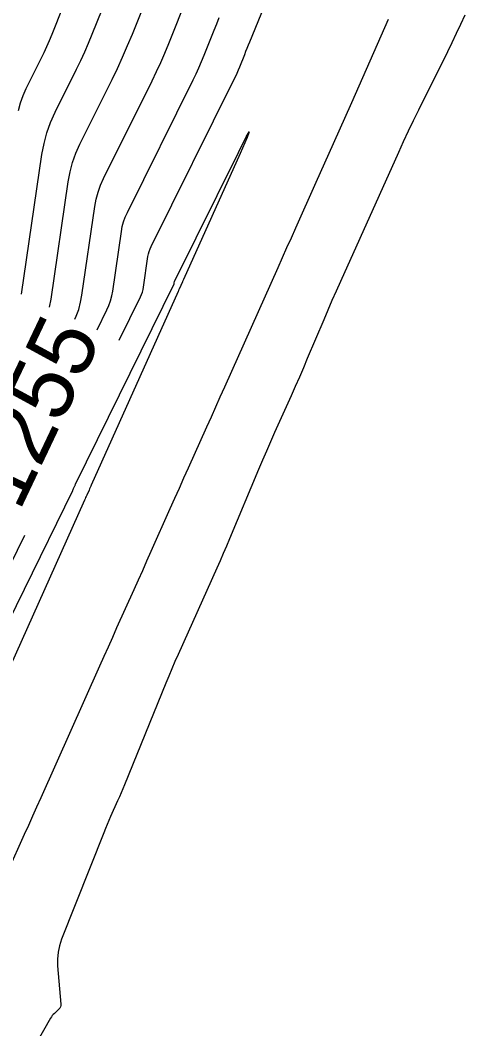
# Model space of a CAD drawing. Extents: x 658976 to 668726, y 639543 to 647196.
# Drawn here: x 662053.9 to 662095, y 642421.2 to 642514.4 of the extents above; entities that cross this region are included whole.
import ezdxf

# ---------------------------------------------------------------- set-up
doc = ezdxf.new("R2010")
doc.units = 0
for name, color, linetype in [('Ex_Contour Labels', 7, 'Continuous'), ('Ex_Major Contours', 7, 'Continuous'), ('Ex_Minor Contours', 7, 'Continuous')]:
    doc.layers.add(name, color=color, linetype=linetype)

msp = doc.modelspace()

# ---------------------------------------------------------------- linework, layer by layer
at = {"layer": 'Ex_Major Contours'}
msp.add_lwpolyline([(662058.998, 642486.761), (662059.12, 642487.037), (662059.346, 642487.674), (662059.52, 642488.327), (662059.644, 642488.995), (662060.836, 642497.169), (662060.962, 642497.847), (662061.14, 642498.509), (662061.371, 642499.155), (662061.653, 642499.784), (662066.127, 642508.802), (662066.537, 642509.648), (662066.929, 642510.503), (662067.304, 642511.365), (662067.662, 642512.235), (662069.435, 642516.672)], dxfattribs=at)
at = {"layer": 'Ex_Minor Contours'}
for points in [[(662063.087, 642484.824), (662065.057, 642488.834), (662065.153, 642489.05), (662065.231, 642489.271), (662065.291, 642489.497), (662065.334, 642489.729), (662065.748, 642492.567), (662065.792, 642492.802), (662065.854, 642493.032), (662065.934, 642493.256), (662066.032, 642493.475), (662073.711, 642508.952), (662073.846, 642509.232), (662073.976, 642509.514), (662074.1, 642509.799), (662074.218, 642510.087), (662074.68, 642511.243), (662074.796, 642511.531), (662074.912, 642511.82), (662075.029, 642512.109), (662075.146, 642512.397), (662079.112, 642522.137)], [(662056.658, 642487.869), (662056.799, 642488.628), (662058.38, 642499.47), (662058.547, 642500.37), (662058.784, 642501.247), (662059.089, 642502.104), (662059.463, 642502.939), (662062.428, 642508.915), (662062.929, 642509.95), (662063.409, 642510.995), (662063.868, 642512.05), (662064.306, 642513.114), (662066.84, 642519.455)], [(662054.075, 642489.092), (662055.956, 642501.989), (662056.144, 642503.002), (662056.41, 642503.991), (662056.754, 642504.956), (662057.176, 642505.896), (662059.155, 642509.885), (662059.539, 642510.679), (662059.907, 642511.48), (662060.259, 642512.289), (662060.594, 642513.104), (662062.373, 642517.554)], [(662053.787, 642506.067), (662053.972, 642506.755), (662054.212, 642507.426), (662054.505, 642508.08), (662055.882, 642510.855), (662056.149, 642511.407), (662056.405, 642511.965), (662056.65, 642512.527), (662056.883, 642513.095), (662057.905, 642515.653)], [(662095.008, 642514.868), (662094.62, 642514.014), (662094.223, 642513.163), (662093.819, 642512.317), (662093.406, 642511.475), (662090.729, 642506.08), (662090.253, 642505.109), (662089.786, 642504.134), (662089.328, 642503.154), (662088.88, 642502.169), (662083.52, 642490.243), (662083.128, 642489.364), (662082.741, 642488.483), (662082.359, 642487.6), (662081.982, 642486.715), (662080.462, 642483.118), (662080.097, 642482.259), (662079.726, 642481.402), (662079.351, 642480.547), (662078.971, 642479.694), (662077.44, 642476.287), (662077.061, 642475.434), (662076.686, 642474.579), (662076.318, 642473.721), (662075.954, 642472.861), (662073.282, 642466.477), (662072.995, 642465.796), (662072.703, 642465.117), (662072.407, 642464.44), (662072.107, 642463.765), (662068.521, 642455.772), (662068.229, 642455.113), (662067.943, 642454.451), (662067.663, 642453.787), (662067.388, 642453.12), (662063.574, 642443.733), (662063.421, 642443.361), (662063.265, 642442.991), (662063.106, 642442.622), (662062.943, 642442.254), (662062.286, 642440.787), (662062.124, 642440.42), (662061.966, 642440.05), (662061.812, 642439.679), (662061.662, 642439.307), (662057.763, 642429.462), (662057.564, 642428.862), (662057.437, 642428.252), (662057.383, 642427.631), (662057.401, 642427), (662057.701, 642423.462), (662057.699, 642423.326), (662057.667, 642423.201), (662057.607, 642423.088), (662057.517, 642422.986), (662057.101, 642422.6), (662057.001, 642422.5), (662056.91, 642422.394), (662056.827, 642422.28), (662056.752, 642422.161), (662049.213, 642408.928)], [(662087.92, 642514.454), (662087.581, 642513.684), (662087.244, 642512.913), (662085.899, 642509.83), (662085.562, 642509.059), (662085.223, 642508.289), (662084.883, 642507.52), (662084.541, 642506.751), (662082.851, 642502.961), (662082.455, 642502.073), (662082.058, 642501.186), (662081.661, 642500.298), (662081.263, 642499.411), (662079.368, 642495.184), (662078.958, 642494.268), (662078.548, 642493.352), (662078.138, 642492.435), (662077.729, 642491.519), (662072.806, 642480.478), (662072.394, 642479.555), (662071.981, 642478.632), (662071.568, 642477.709), (662071.155, 642476.786), (662069.457, 642472.999), (662069.037, 642472.06), (662068.617, 642471.121), (662068.197, 642470.182), (662067.778, 642469.242), (662066.014, 642465.288), (662065.62, 642464.405), (662065.226, 642463.522), (662064.831, 642462.64), (662064.436, 642461.757), (662062.854, 642458.227), (662062.458, 642457.345), (662062.064, 642456.462), (662061.669, 642455.579), (662061.275, 642454.696), (662055.843, 642442.514), (662055.464, 642441.666), (662055.086, 642440.819), (662054.707, 642439.971), (662054.327, 642439.124), (662052.809, 642435.736)], [(662061.049, 642485.789), (662061.951, 642487.625), (662062.137, 642488.044), (662062.288, 642488.473), (662062.406, 642488.912), (662062.489, 642489.362), (662063.292, 642494.868), (662063.377, 642495.325), (662063.497, 642495.771), (662063.652, 642496.205), (662063.842, 642496.629), (662069.919, 642508.877), (662070.191, 642509.44), (662070.452, 642510.009), (662070.702, 642510.582), (662070.94, 642511.161), (662071.869, 642513.486), (662072.102, 642514.068), (662072.336, 642514.648)], [(662049.839, 642452.688), (662058.794, 642470.936), (662058.817, 642470.983), (662058.839, 642471.03), (662058.861, 642471.077), (662058.883, 642471.125), (662058.968, 642471.315), (662058.989, 642471.362), (662059.011, 642471.409), (662059.033, 642471.456), (662059.056, 642471.503), (662068.163, 642490.043), (662068.169, 642490.056), (662068.173, 642490.069), (662068.177, 642490.083), (662068.18, 642490.097), (662068.204, 642490.266), (662068.207, 642490.28), (662068.211, 642490.294), (662068.215, 642490.307), (662068.221, 642490.32), (662074.098, 642502.166), (662074.825, 642503.607), (662075.093, 642504.075), (662074.901, 642503.571), (662074.251, 642502.094), (662069.017, 642490.422), (662068.993, 642490.367), (662068.968, 642490.313), (662068.944, 642490.258), (662068.92, 642490.203), (662068.626, 642489.544), (662068.601, 642489.489), (662068.576, 642489.434), (662068.552, 642489.379), (662068.527, 642489.324), (662060.508, 642471.434), (662060.456, 642471.318), (662060.405, 642471.202), (662060.353, 642471.087), (662060.301, 642470.971), (662060.094, 642470.507), (662060.043, 642470.391), (662059.991, 642470.275), (662059.939, 642470.159), (662059.887, 642470.043), (662052.421, 642453.385)], [(662032.475, 642419.816), (662033.294, 642421.487), (662033.495, 642421.907), (662033.688, 642422.33), (662033.875, 642422.756), (662034.054, 642423.185), (662037.341, 642431.241), (662037.96, 642432.722), (662038.604, 642434.192), (662039.273, 642435.65), (662039.967, 642437.097), (662045.85, 642449.098), (662046.065, 642449.541), (662046.275, 642449.986), (662046.481, 642450.432), (662046.683, 642450.881), (662047.483, 642452.679), (662047.685, 642453.127), (662047.891, 642453.574), (662048.101, 642454.018), (662048.316, 642454.461), (662054.38, 642466.818)]]:
    msp.add_lwpolyline(points, dxfattribs=at)

# ---------------------------------------------------------------- texts
at = {"layer": 'Ex_Contour Labels'}
msp.add_text('1255', height=6, rotation=64.65462, dxfattribs=at).set_placement((662053.861, 642468.908))

doc.saveas('drawing.dxf')
